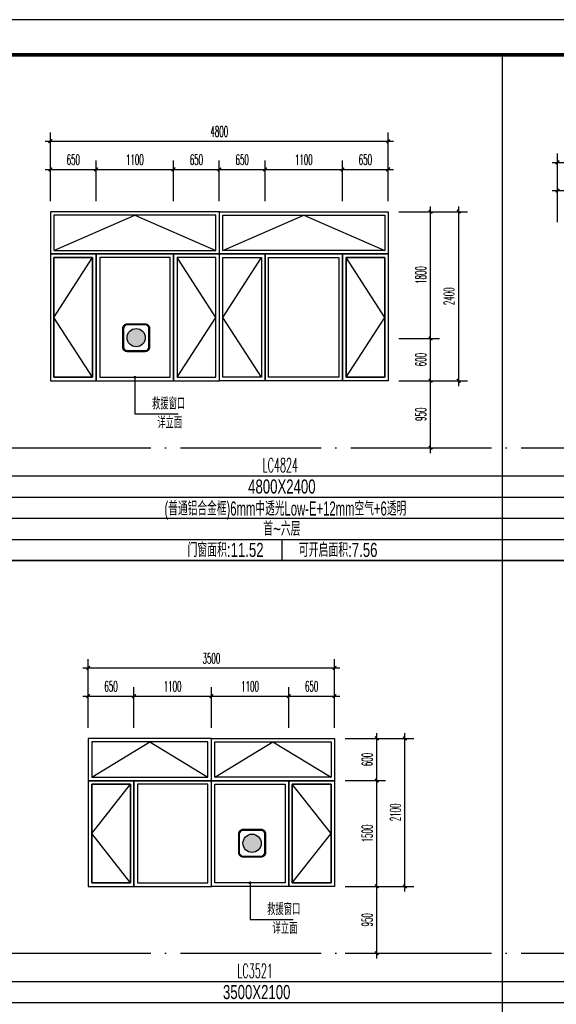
# Model space of a CAD drawing. Extents: x 1779708 to 7299578, y -1121471 to 88434.
# Tile 897 of 1056: x 6663250 to 6670874, y -958124 to -944150. Entities that reach past the tile are written whole.
import ezdxf
from ezdxf.enums import TextEntityAlignment as Align

# ---------------------------------------------------------------- set-up
doc = ezdxf.new("R2010")
doc.units = 0
doc.header["$LTSCALE"] = 1000
doc.header["$MEASUREMENT"] = 0
doc.linetypes.add('DOTE', pattern=[2.42, 2, -0.2, 0.02, -0.2])
doc.layers.get('0').update_dxf_attribs({"linetype": 'CONTINUOUS'})
doc.layers.get('Defpoints').update_dxf_attribs({"linetype": 'CONTINUOUS'})
for name, color, linetype in [('DIM_LEAD', 3, 'CONTINUOUS'), ('DOTE', 1, 'DOTE'), ('NONE', 7, 'CONTINUOUS'), ('PUB_DIM', 3, 'CONTINUOUS'), ('PUB_TAB', 7, 'CONTINUOUS'), ('PUB_TEXT', 7, 'CONTINUOUS'), ('PUB_TITLE', 4, 'CONTINUOUS'), ('WINDOW', 2, 'CONTINUOUS'), ('可见线', 6, 'CONTINUOUS'), ('填充', 251, 'CONTINUOUS'), ('建筑', 31, 'CONTINUOUS'), ('立面细线', 114, 'CONTINUOUS')]:
    doc.layers.add(name, color=color, linetype=linetype)
doc.styles.add('_TCH_DIM', font='SIMPLEX.shx', dxfattribs={"width": 0.7, "bigfont": 'GBCBIG.shx'})
doc.styles.add('_TCH_DIM_T3', font='SIMPLEX.shx', dxfattribs={"width": 0.494118, "bigfont": 'GBCBIG.shx'})
doc.styles.add('dim_font', font='SIMPLEX.shx', dxfattribs={"width": 0.8})
doc.styles.add('华正字体', font='huazheng.shx', dxfattribs={"width": 0.7, "bigfont": 'hztxt.shx'})
doc.dimstyles.new('_TCH_ARCH&&50', dxfattribs={"dimtxt": 148.75, "dimasz": 50, "dimexe": 125, "dimexo": 150, "dimgap": 63.125, "dimtad": 1, "dimdec": 0, "dimzin": 0, "dimdsep": 46, "dimtxsty": '_TCH_DIM_T3', "dimblk": 'ARCHTICK', "dimcen": 0.09, "dimdle": 75, "dimclrt": 7, "dimazin": 2, "dimtfac": 1, "dimtdec": 0, "dimtix": 1, "dimtmove": 2, "dimatfit": 3, "dimfxl": 250, "dimtolj": 1, "dimtzin": 0, "dimarcsym": 0})

# ---------------------------------------------------------------- blocks, each defined once
blk = doc.blocks.new('A$C3D8761CE')
at = {"layer": 'PUB_TITLE'}
blk.add_lwpolyline([(0, 0), (84100, 0), (84100, 59400), (0, 59400)], close=True, dxfattribs=at)
at = {"layer": 'PUB_TITLE', "const_width": 100}
blk.add_lwpolyline([(2500, 1000), (83100, 1000), (83100, 58400), (2500, 58400)], close=True, dxfattribs=at)
blk = doc.blocks.new('A$C718D67BF')
at = {"layer": '建筑'}
h = blk.add_hatch(color=1, dxfattribs=at)
h.dxf.hatch_style = 1
edge = h.paths.add_edge_path()
edge.add_arc((778, 778), 518, 0, 360)
for points in [[(259, 0), (1296, 0, 0.414214), (1555, 259), (1555, 1296, 0.414214), (1296, 1555), (259, 1555, 0.414214), (0, 1296), (0, 259, 0.414214)], [(259, 52), (1296, 52, 0.414214), (1503, 259), (1503, 1296, 0.414214), (1296, 1503), (259, 1503, 0.414214), (52, 1296), (52, 259, 0.414214)]]:
    blk.add_lwpolyline(points, format="xyb", close=True, dxfattribs=at)
at = {"layer": '建筑', "color": 1}
blk.add_circle((778, 778), 518, dxfattribs=at)
blk = doc.blocks.new('_ArchTick')
at = {"color": 0, "linetype": 'ByBlock', "const_width": 0.4}
blk.add_lwpolyline([(-0.5, -0.5), (0.5, 0.5)], dxfattribs=at)
blk = doc.blocks.new('*D3494')
at = {"layer": 'Defpoints', "color": 0, "transparency": 16777216}
for p in [(6671541, -946575), (6670891, -947175), (6671541, -947175)]:
    blk.add_point(p, dxfattribs=at)
at = {"layer": 'PUB_DIM', "color": 0, "lineweight": -2, "transparency": 16777216}
for p, q in [((6670891, -947025), (6670891, -946450)), ((6671541, -947025), (6671541, -946450)), ((6670816, -946575), (6671616, -946575))]:
    blk.add_line(p, q, dxfattribs=at)
at = {"layer": 'PUB_DIM', "color": 0, "lineweight": -2, "transparency": 16777216, "xscale": 50, "yscale": 50, "zscale": 50, "rotation": 180}
blk.add_blockref('_ArchTick', (6670891, -946575), dxfattribs=at)
at = {"layer": 'PUB_DIM', "color": 0, "lineweight": -2, "transparency": 16777216, "xscale": 50, "yscale": 50, "zscale": 50}
blk.add_blockref('_ArchTick', (6671541, -946575), dxfattribs=at)
at = {"layer": 'PUB_DIM', "color": 7, "transparency": 16777216, "insert": (6671216, -946437), "char_height": 148.8, "attachment_point": 5, "style": '_TCH_DIM_T3'}
blk.add_mtext('\\A1;650', dxfattribs=at)
blk = doc.blocks.new('*D3506')
at = {"layer": 'Defpoints', "color": 0, "transparency": 16777216}
for p in [(6680691, -946175), (6670891, -947025), (6680691, -947025)]:
    blk.add_point(p, dxfattribs=at)
at = {"layer": 'PUB_DIM', "color": 0, "lineweight": -2, "transparency": 16777216}
for p, q in [((6670891, -946875), (6670891, -946050)), ((6680691, -946875), (6680691, -946050)), ((6670816, -946175), (6680766, -946175))]:
    blk.add_line(p, q, dxfattribs=at)
at = {"layer": 'PUB_DIM', "color": 0, "lineweight": -2, "transparency": 16777216, "xscale": 50, "yscale": 50, "zscale": 50, "rotation": 180}
blk.add_blockref('_ArchTick', (6670891, -946175), dxfattribs=at)
at = {"layer": 'PUB_DIM', "color": 0, "lineweight": -2, "transparency": 16777216, "xscale": 50, "yscale": 50, "zscale": 50}
blk.add_blockref('_ArchTick', (6680691, -946175), dxfattribs=at)
at = {"layer": 'PUB_DIM', "color": 7, "transparency": 16777216, "insert": (6675791, -946038), "char_height": 148.8, "attachment_point": 5, "style": '_TCH_DIM_T3'}
blk.add_mtext('\\A1;9800', dxfattribs=at)
blk = doc.blocks.new('*D3557')
at = {"layer": 'Defpoints', "color": 0, "transparency": 16777216}
for p in [(6667723, -954350), (6668323, -954350), (6667723, -954950)]:
    blk.add_point(p, dxfattribs=at)
at = {"layer": 'PUB_DIM', "color": 0, "lineweight": -2, "transparency": 16777216}
for p, q in [((6668323, -955025), (6668323, -954275)), ((6667873, -954350), (6668448, -954350)), ((6667873, -954950), (6668448, -954950))]:
    blk.add_line(p, q, dxfattribs=at)
at = {"layer": 'PUB_DIM', "color": 0, "lineweight": -2, "transparency": 16777216, "xscale": 50, "yscale": 50, "zscale": 50}
for p, rotation in [((6668323, -954350), 90), ((6668323, -954950), 270)]:
    blk.add_blockref('_ArchTick', p, dxfattribs=dict(at, rotation=rotation))
at = {"layer": 'PUB_DIM', "color": 7, "transparency": 16777216, "insert": (6668186, -954650), "char_height": 148.8, "attachment_point": 5, "rotation": 90, "style": '_TCH_DIM_T3'}
blk.add_mtext('\\A1;600', dxfattribs=at)
blk = doc.blocks.new('*D3558')
at = {"layer": 'Defpoints', "color": 0, "transparency": 16777216}
for p in [(6667723, -954950), (6668323, -954950), (6667723, -956450)]:
    blk.add_point(p, dxfattribs=at)
at = {"layer": 'PUB_DIM', "color": 0, "lineweight": -2, "transparency": 16777216}
for p, q in [((6667873, -954950), (6668448, -954950)), ((6668323, -956525), (6668323, -954875)), ((6667873, -956450), (6668448, -956450))]:
    blk.add_line(p, q, dxfattribs=at)
at = {"layer": 'PUB_DIM', "color": 0, "lineweight": -2, "transparency": 16777216, "xscale": 50, "yscale": 50, "zscale": 50}
for p, rotation in [((6668323, -954950), 90), ((6668323, -956450), 270)]:
    blk.add_blockref('_ArchTick', p, dxfattribs=dict(at, rotation=rotation))
at = {"layer": 'PUB_DIM', "color": 7, "transparency": 16777216, "insert": (6668186, -955700), "char_height": 148.8, "attachment_point": 5, "rotation": 90, "style": '_TCH_DIM_T3'}
blk.add_mtext('\\A1;1500', dxfattribs=at)
blk = doc.blocks.new('*D3559')
at = {"layer": 'Defpoints', "color": 0, "transparency": 16777216}
for p in [(6667723, -956450), (6668323, -956450), (6667723, -957400)]:
    blk.add_point(p, dxfattribs=at)
at = {"layer": 'PUB_DIM', "color": 0, "lineweight": -2, "transparency": 16777216}
for p, q in [((6667873, -956450), (6668448, -956450)), ((6668323, -957475), (6668323, -956375)), ((6667873, -957400), (6668448, -957400))]:
    blk.add_line(p, q, dxfattribs=at)
at = {"layer": 'PUB_DIM', "color": 0, "lineweight": -2, "transparency": 16777216, "xscale": 50, "yscale": 50, "zscale": 50}
for p, rotation in [((6668323, -956450), 90), ((6668323, -957400), 270)]:
    blk.add_blockref('_ArchTick', p, dxfattribs=dict(at, rotation=rotation))
at = {"layer": 'PUB_DIM', "color": 7, "transparency": 16777216, "insert": (6668186, -956925), "char_height": 148.8, "attachment_point": 5, "rotation": 90, "style": '_TCH_DIM_T3'}
blk.add_mtext('\\A1;950', dxfattribs=at)
blk = doc.blocks.new('*D3560')
at = {"layer": 'Defpoints', "color": 0, "transparency": 16777216}
for p in [(6664873, -953750), (6664223, -954350), (6664873, -954350)]:
    blk.add_point(p, dxfattribs=at)
at = {"layer": 'PUB_DIM', "color": 0, "lineweight": -2, "transparency": 16777216}
for p, q in [((6664223, -954200), (6664223, -953625)), ((6664873, -954200), (6664873, -953625)), ((6664148, -953750), (6664948, -953750))]:
    blk.add_line(p, q, dxfattribs=at)
at = {"layer": 'PUB_DIM', "color": 0, "lineweight": -2, "transparency": 16777216, "xscale": 50, "yscale": 50, "zscale": 50, "rotation": 180}
blk.add_blockref('_ArchTick', (6664223, -953750), dxfattribs=at)
at = {"layer": 'PUB_DIM', "color": 0, "lineweight": -2, "transparency": 16777216, "xscale": 50, "yscale": 50, "zscale": 50}
blk.add_blockref('_ArchTick', (6664873, -953750), dxfattribs=at)
at = {"layer": 'PUB_DIM', "color": 7, "transparency": 16777216, "insert": (6664548, -953612), "char_height": 148.8, "attachment_point": 5, "style": '_TCH_DIM_T3'}
blk.add_mtext('\\A1;650', dxfattribs=at)
blk = doc.blocks.new('*D3561')
at = {"layer": 'Defpoints', "color": 0, "transparency": 16777216}
for p in [(6665973, -953750), (6664873, -954350), (6665973, -954350)]:
    blk.add_point(p, dxfattribs=at)
at = {"layer": 'PUB_DIM', "color": 0, "lineweight": -2, "transparency": 16777216}
for p, q in [((6664873, -954200), (6664873, -953625)), ((6665973, -954200), (6665973, -953625)), ((6664798, -953750), (6666048, -953750))]:
    blk.add_line(p, q, dxfattribs=at)
at = {"layer": 'PUB_DIM', "color": 0, "lineweight": -2, "transparency": 16777216, "xscale": 50, "yscale": 50, "zscale": 50, "rotation": 180}
blk.add_blockref('_ArchTick', (6664873, -953750), dxfattribs=at)
at = {"layer": 'PUB_DIM', "color": 0, "lineweight": -2, "transparency": 16777216, "xscale": 50, "yscale": 50, "zscale": 50}
blk.add_blockref('_ArchTick', (6665973, -953750), dxfattribs=at)
at = {"layer": 'PUB_DIM', "color": 7, "transparency": 16777216, "insert": (6665423, -953612), "char_height": 148.8, "attachment_point": 5, "style": '_TCH_DIM_T3'}
blk.add_mtext('\\A1;1100', dxfattribs=at)
blk = doc.blocks.new('*D3562')
at = {"layer": 'Defpoints', "color": 0, "transparency": 16777216}
for p in [(6667073, -953750), (6665973, -954350), (6667073, -954350)]:
    blk.add_point(p, dxfattribs=at)
at = {"layer": 'PUB_DIM', "color": 0, "lineweight": -2, "transparency": 16777216}
for p, q in [((6665973, -954200), (6665973, -953625)), ((6667073, -954200), (6667073, -953625)), ((6665898, -953750), (6667148, -953750))]:
    blk.add_line(p, q, dxfattribs=at)
at = {"layer": 'PUB_DIM', "color": 0, "lineweight": -2, "transparency": 16777216, "xscale": 50, "yscale": 50, "zscale": 50, "rotation": 180}
blk.add_blockref('_ArchTick', (6665973, -953750), dxfattribs=at)
at = {"layer": 'PUB_DIM', "color": 0, "lineweight": -2, "transparency": 16777216, "xscale": 50, "yscale": 50, "zscale": 50}
blk.add_blockref('_ArchTick', (6667073, -953750), dxfattribs=at)
at = {"layer": 'PUB_DIM', "color": 7, "transparency": 16777216, "insert": (6666523, -953612), "char_height": 148.8, "attachment_point": 5, "style": '_TCH_DIM_T3'}
blk.add_mtext('\\A1;1100', dxfattribs=at)
blk = doc.blocks.new('*D3563')
at = {"layer": 'Defpoints', "color": 0, "transparency": 16777216}
for p in [(6667723, -953750), (6667073, -954350), (6667723, -954350)]:
    blk.add_point(p, dxfattribs=at)
at = {"layer": 'PUB_DIM', "color": 0, "lineweight": -2, "transparency": 16777216}
for p, q in [((6667073, -954200), (6667073, -953625)), ((6667723, -954200), (6667723, -953625)), ((6666998, -953750), (6667798, -953750))]:
    blk.add_line(p, q, dxfattribs=at)
at = {"layer": 'PUB_DIM', "color": 0, "lineweight": -2, "transparency": 16777216, "xscale": 50, "yscale": 50, "zscale": 50, "rotation": 180}
blk.add_blockref('_ArchTick', (6667073, -953750), dxfattribs=at)
at = {"layer": 'PUB_DIM', "color": 0, "lineweight": -2, "transparency": 16777216, "xscale": 50, "yscale": 50, "zscale": 50}
blk.add_blockref('_ArchTick', (6667723, -953750), dxfattribs=at)
at = {"layer": 'PUB_DIM', "color": 7, "transparency": 16777216, "insert": (6667398, -953612), "char_height": 148.8, "attachment_point": 5, "style": '_TCH_DIM_T3'}
blk.add_mtext('\\A1;650', dxfattribs=at)
blk = doc.blocks.new('*D3564')
at = {"layer": 'Defpoints', "color": 0, "transparency": 16777216}
for p in [(6667723, -953350), (6664223, -954200), (6667723, -954200)]:
    blk.add_point(p, dxfattribs=at)
at = {"layer": 'PUB_DIM', "color": 0, "lineweight": -2, "transparency": 16777216}
for p, q in [((6664223, -954050), (6664223, -953225)), ((6667723, -954050), (6667723, -953225)), ((6664148, -953350), (6667798, -953350))]:
    blk.add_line(p, q, dxfattribs=at)
at = {"layer": 'PUB_DIM', "color": 0, "lineweight": -2, "transparency": 16777216, "xscale": 50, "yscale": 50, "zscale": 50, "rotation": 180}
blk.add_blockref('_ArchTick', (6664223, -953350), dxfattribs=at)
at = {"layer": 'PUB_DIM', "color": 0, "lineweight": -2, "transparency": 16777216, "xscale": 50, "yscale": 50, "zscale": 50}
blk.add_blockref('_ArchTick', (6667723, -953350), dxfattribs=at)
at = {"layer": 'PUB_DIM', "color": 7, "transparency": 16777216, "insert": (6665973, -953213), "char_height": 148.8, "attachment_point": 5, "style": '_TCH_DIM_T3'}
blk.add_mtext('\\A1;3500', dxfattribs=at)
blk = doc.blocks.new('*D3565')
at = {"layer": 'Defpoints', "color": 0, "transparency": 16777216}
for p in [(6667873, -954350), (6668723, -954350), (6667873, -956450)]:
    blk.add_point(p, dxfattribs=at)
at = {"layer": 'PUB_DIM', "color": 0, "lineweight": -2, "transparency": 16777216}
for p, q in [((6668723, -956525), (6668723, -954275)), ((6668023, -954350), (6668848, -954350)), ((6668023, -956450), (6668848, -956450))]:
    blk.add_line(p, q, dxfattribs=at)
at = {"layer": 'PUB_DIM', "color": 0, "lineweight": -2, "transparency": 16777216, "xscale": 50, "yscale": 50, "zscale": 50}
for p, rotation in [((6668723, -954350), 90), ((6668723, -956450), 270)]:
    blk.add_blockref('_ArchTick', p, dxfattribs=dict(at, rotation=rotation))
at = {"layer": 'PUB_DIM', "color": 7, "transparency": 16777216, "insert": (6668586, -955400), "char_height": 148.8, "attachment_point": 5, "rotation": 90, "style": '_TCH_DIM_T3'}
blk.add_mtext('\\A1;2100', dxfattribs=at)
blk = doc.blocks.new('*D3566')
at = {"layer": 'Defpoints', "color": 0, "transparency": 16777216}
for p in [(6668486, -946875), (6669087, -946875), (6668486, -948675)]:
    blk.add_point(p, dxfattribs=at)
at = {"layer": 'PUB_DIM', "color": 0, "lineweight": -2, "transparency": 16777216}
for p, q in [((6669087, -948750), (6669087, -946800)), ((6668636, -946875), (6669212, -946875)), ((6668636, -948675), (6669212, -948675))]:
    blk.add_line(p, q, dxfattribs=at)
at = {"layer": 'PUB_DIM', "color": 0, "lineweight": -2, "transparency": 16777216, "xscale": 50, "yscale": 50, "zscale": 50}
for p, rotation in [((6669087, -946875), 90), ((6669087, -948675), 270)]:
    blk.add_blockref('_ArchTick', p, dxfattribs=dict(at, rotation=rotation))
at = {"layer": 'PUB_DIM', "color": 7, "transparency": 16777216, "insert": (6668949, -947775), "char_height": 148.8, "attachment_point": 5, "rotation": 90, "style": '_TCH_DIM_T3'}
blk.add_mtext('\\A1;1800', dxfattribs=at)
blk = doc.blocks.new('*D3567')
at = {"layer": 'Defpoints', "color": 0, "transparency": 16777216}
for p in [(6668486, -948675), (6669087, -948675), (6668486, -949275)]:
    blk.add_point(p, dxfattribs=at)
at = {"layer": 'PUB_DIM', "color": 0, "lineweight": -2, "transparency": 16777216}
for p, q in [((6668636, -948675), (6669212, -948675)), ((6669087, -949350), (6669087, -948600)), ((6668636, -949275), (6669212, -949275))]:
    blk.add_line(p, q, dxfattribs=at)
at = {"layer": 'PUB_DIM', "color": 0, "lineweight": -2, "transparency": 16777216, "xscale": 50, "yscale": 50, "zscale": 50}
for p, rotation in [((6669087, -948675), 90), ((6669087, -949275), 270)]:
    blk.add_blockref('_ArchTick', p, dxfattribs=dict(at, rotation=rotation))
at = {"layer": 'PUB_DIM', "color": 7, "transparency": 16777216, "insert": (6668949, -948975), "char_height": 148.8, "attachment_point": 5, "rotation": 90, "style": '_TCH_DIM_T3'}
blk.add_mtext('\\A1;600', dxfattribs=at)
blk = doc.blocks.new('*D3568')
at = {"layer": 'Defpoints', "color": 0, "transparency": 16777216}
for p in [(6668486, -949275), (6669087, -949275), (6668486, -950225)]:
    blk.add_point(p, dxfattribs=at)
at = {"layer": 'PUB_DIM', "color": 0, "lineweight": -2, "transparency": 16777216}
for p, q in [((6669087, -950300), (6669087, -949200)), ((6668636, -949275), (6669212, -949275)), ((6668636, -950225), (6669212, -950225))]:
    blk.add_line(p, q, dxfattribs=at)
at = {"layer": 'PUB_DIM', "color": 0, "lineweight": -2, "transparency": 16777216, "xscale": 50, "yscale": 50, "zscale": 50}
for p, rotation in [((6669087, -949275), 90), ((6669087, -950225), 270)]:
    blk.add_blockref('_ArchTick', p, dxfattribs=dict(at, rotation=rotation))
at = {"layer": 'PUB_DIM', "color": 7, "transparency": 16777216, "insert": (6668949, -949750), "char_height": 148.8, "attachment_point": 5, "rotation": 90, "style": '_TCH_DIM_T3'}
blk.add_mtext('\\A1;950', dxfattribs=at)
blk = doc.blocks.new('*D3569')
at = {"layer": 'Defpoints', "color": 0, "transparency": 16777216}
for p in [(6664336, -946275), (6663686, -946875), (6664336, -946875)]:
    blk.add_point(p, dxfattribs=at)
at = {"layer": 'PUB_DIM', "color": 0, "lineweight": -2, "transparency": 16777216}
for p, q in [((6663686, -946725), (6663686, -946150)), ((6664336, -946725), (6664336, -946150)), ((6663611, -946275), (6664411, -946275))]:
    blk.add_line(p, q, dxfattribs=at)
at = {"layer": 'PUB_DIM', "color": 0, "lineweight": -2, "transparency": 16777216, "xscale": 50, "yscale": 50, "zscale": 50, "rotation": 180}
blk.add_blockref('_ArchTick', (6663686, -946275), dxfattribs=at)
at = {"layer": 'PUB_DIM', "color": 0, "lineweight": -2, "transparency": 16777216, "xscale": 50, "yscale": 50, "zscale": 50}
blk.add_blockref('_ArchTick', (6664336, -946275), dxfattribs=at)
at = {"layer": 'PUB_DIM', "color": 7, "transparency": 16777216, "insert": (6664011, -946137), "char_height": 148.8, "attachment_point": 5, "style": '_TCH_DIM_T3'}
blk.add_mtext('\\A1;650', dxfattribs=at)
blk = doc.blocks.new('*D3570')
at = {"layer": 'Defpoints', "color": 0, "transparency": 16777216}
for p in [(6665436, -946275), (6664336, -946875), (6665436, -946875)]:
    blk.add_point(p, dxfattribs=at)
at = {"layer": 'PUB_DIM', "color": 0, "lineweight": -2, "transparency": 16777216}
for p, q in [((6664336, -946725), (6664336, -946150)), ((6665436, -946725), (6665436, -946150)), ((6664261, -946275), (6665511, -946275))]:
    blk.add_line(p, q, dxfattribs=at)
at = {"layer": 'PUB_DIM', "color": 0, "lineweight": -2, "transparency": 16777216, "xscale": 50, "yscale": 50, "zscale": 50, "rotation": 180}
blk.add_blockref('_ArchTick', (6664336, -946275), dxfattribs=at)
at = {"layer": 'PUB_DIM', "color": 0, "lineweight": -2, "transparency": 16777216, "xscale": 50, "yscale": 50, "zscale": 50}
blk.add_blockref('_ArchTick', (6665436, -946275), dxfattribs=at)
at = {"layer": 'PUB_DIM', "color": 7, "transparency": 16777216, "insert": (6664886, -946137), "char_height": 148.8, "attachment_point": 5, "style": '_TCH_DIM_T3'}
blk.add_mtext('\\A1;1100', dxfattribs=at)
blk = doc.blocks.new('*D3571')
at = {"layer": 'Defpoints', "color": 0, "transparency": 16777216}
for p in [(6666086, -946275), (6665436, -946875), (6666086, -946875)]:
    blk.add_point(p, dxfattribs=at)
at = {"layer": 'PUB_DIM', "color": 0, "lineweight": -2, "transparency": 16777216}
for p, q in [((6665436, -946725), (6665436, -946150)), ((6666086, -946725), (6666086, -946150)), ((6665361, -946275), (6666161, -946275))]:
    blk.add_line(p, q, dxfattribs=at)
at = {"layer": 'PUB_DIM', "color": 0, "lineweight": -2, "transparency": 16777216, "xscale": 50, "yscale": 50, "zscale": 50, "rotation": 180}
blk.add_blockref('_ArchTick', (6665436, -946275), dxfattribs=at)
at = {"layer": 'PUB_DIM', "color": 0, "lineweight": -2, "transparency": 16777216, "xscale": 50, "yscale": 50, "zscale": 50}
blk.add_blockref('_ArchTick', (6666086, -946275), dxfattribs=at)
at = {"layer": 'PUB_DIM', "color": 7, "transparency": 16777216, "insert": (6665761, -946137), "char_height": 148.8, "attachment_point": 5, "style": '_TCH_DIM_T3'}
blk.add_mtext('\\A1;650', dxfattribs=at)
blk = doc.blocks.new('*D3572')
at = {"layer": 'Defpoints', "color": 0, "transparency": 16777216}
for p in [(6666736, -946275), (6666086, -946875), (6666736, -946875)]:
    blk.add_point(p, dxfattribs=at)
at = {"layer": 'PUB_DIM', "color": 0, "lineweight": -2, "transparency": 16777216}
for p, q in [((6666086, -946725), (6666086, -946150)), ((6666736, -946725), (6666736, -946150)), ((6666011, -946275), (6666811, -946275))]:
    blk.add_line(p, q, dxfattribs=at)
at = {"layer": 'PUB_DIM', "color": 0, "lineweight": -2, "transparency": 16777216, "xscale": 50, "yscale": 50, "zscale": 50, "rotation": 180}
blk.add_blockref('_ArchTick', (6666086, -946275), dxfattribs=at)
at = {"layer": 'PUB_DIM', "color": 0, "lineweight": -2, "transparency": 16777216, "xscale": 50, "yscale": 50, "zscale": 50}
blk.add_blockref('_ArchTick', (6666736, -946275), dxfattribs=at)
at = {"layer": 'PUB_DIM', "color": 7, "transparency": 16777216, "insert": (6666411, -946137), "char_height": 148.8, "attachment_point": 5, "style": '_TCH_DIM_T3'}
blk.add_mtext('\\A1;650', dxfattribs=at)
blk = doc.blocks.new('*D3573')
at = {"layer": 'Defpoints', "color": 0, "transparency": 16777216}
for p in [(6667836, -946275), (6666736, -946875), (6667836, -946875)]:
    blk.add_point(p, dxfattribs=at)
at = {"layer": 'PUB_DIM', "color": 0, "lineweight": -2, "transparency": 16777216}
for p, q in [((6666736, -946725), (6666736, -946150)), ((6667836, -946725), (6667836, -946150)), ((6666661, -946275), (6667911, -946275))]:
    blk.add_line(p, q, dxfattribs=at)
at = {"layer": 'PUB_DIM', "color": 0, "lineweight": -2, "transparency": 16777216, "xscale": 50, "yscale": 50, "zscale": 50, "rotation": 180}
blk.add_blockref('_ArchTick', (6666736, -946275), dxfattribs=at)
at = {"layer": 'PUB_DIM', "color": 0, "lineweight": -2, "transparency": 16777216, "xscale": 50, "yscale": 50, "zscale": 50}
blk.add_blockref('_ArchTick', (6667836, -946275), dxfattribs=at)
at = {"layer": 'PUB_DIM', "color": 7, "transparency": 16777216, "insert": (6667286, -946137), "char_height": 148.8, "attachment_point": 5, "style": '_TCH_DIM_T3'}
blk.add_mtext('\\A1;1100', dxfattribs=at)
blk = doc.blocks.new('*D3574')
at = {"layer": 'Defpoints', "color": 0, "transparency": 16777216}
for p in [(6668486, -946275), (6667836, -946875), (6668486, -946875)]:
    blk.add_point(p, dxfattribs=at)
at = {"layer": 'PUB_DIM', "color": 0, "lineweight": -2, "transparency": 16777216}
for p, q in [((6667836, -946725), (6667836, -946150)), ((6668486, -946725), (6668486, -946150)), ((6667761, -946275), (6668561, -946275))]:
    blk.add_line(p, q, dxfattribs=at)
at = {"layer": 'PUB_DIM', "color": 0, "lineweight": -2, "transparency": 16777216, "xscale": 50, "yscale": 50, "zscale": 50, "rotation": 180}
blk.add_blockref('_ArchTick', (6667836, -946275), dxfattribs=at)
at = {"layer": 'PUB_DIM', "color": 0, "lineweight": -2, "transparency": 16777216, "xscale": 50, "yscale": 50, "zscale": 50}
blk.add_blockref('_ArchTick', (6668486, -946275), dxfattribs=at)
at = {"layer": 'PUB_DIM', "color": 7, "transparency": 16777216, "insert": (6668161, -946137), "char_height": 148.8, "attachment_point": 5, "style": '_TCH_DIM_T3'}
blk.add_mtext('\\A1;650', dxfattribs=at)
blk = doc.blocks.new('*D3575')
at = {"layer": 'Defpoints', "color": 0, "transparency": 16777216}
for p in [(6668486, -945875), (6663686, -946725), (6668486, -946725)]:
    blk.add_point(p, dxfattribs=at)
at = {"layer": 'PUB_DIM', "color": 0, "lineweight": -2, "transparency": 16777216}
for p, q in [((6663686, -946575), (6663686, -945750)), ((6668486, -946575), (6668486, -945750)), ((6663611, -945875), (6668561, -945875))]:
    blk.add_line(p, q, dxfattribs=at)
at = {"layer": 'PUB_DIM', "color": 0, "lineweight": -2, "transparency": 16777216, "xscale": 50, "yscale": 50, "zscale": 50, "rotation": 180}
blk.add_blockref('_ArchTick', (6663686, -945875), dxfattribs=at)
at = {"layer": 'PUB_DIM', "color": 0, "lineweight": -2, "transparency": 16777216, "xscale": 50, "yscale": 50, "zscale": 50}
blk.add_blockref('_ArchTick', (6668486, -945875), dxfattribs=at)
at = {"layer": 'PUB_DIM', "color": 7, "transparency": 16777216, "insert": (6666086, -945738), "char_height": 148.8, "attachment_point": 5, "style": '_TCH_DIM_T3'}
blk.add_mtext('\\A1;4800', dxfattribs=at)
blk = doc.blocks.new('*D3576')
at = {"layer": 'Defpoints', "color": 0, "transparency": 16777216}
for p in [(6668636, -946875), (6669487, -946875), (6668636, -949275)]:
    blk.add_point(p, dxfattribs=at)
at = {"layer": 'PUB_DIM', "color": 0, "lineweight": -2, "transparency": 16777216}
for p, q in [((6669487, -949350), (6669487, -946800)), ((6668786, -946875), (6669612, -946875)), ((6668786, -949275), (6669612, -949275))]:
    blk.add_line(p, q, dxfattribs=at)
at = {"layer": 'PUB_DIM', "color": 0, "lineweight": -2, "transparency": 16777216, "xscale": 50, "yscale": 50, "zscale": 50}
for p, rotation in [((6669487, -946875), 90), ((6669487, -949275), 270)]:
    blk.add_blockref('_ArchTick', p, dxfattribs=dict(at, rotation=rotation))
at = {"layer": 'PUB_DIM', "color": 7, "transparency": 16777216, "insert": (6669349, -948075), "char_height": 148.8, "attachment_point": 5, "rotation": 90, "style": '_TCH_DIM_T3'}
blk.add_mtext('\\A1;2400', dxfattribs=at)

msp = doc.modelspace()

# ---------------------------------------------------------------- linework, layer by layer
msp.add_line((6682073.1, -951825.2), (6645273.1, -951825.2))
msp.add_line((6682073.1, -951825.2), (6645273.1, -951825.2))
at = {"layer": 'DIM_LEAD'}
for p, q in [((6664886.3, -949225.2), (6664886.3, -949745.1)), ((6664886.3, -949745.1), (6665499.1, -949745.1)), ((6666522.8, -956400.2), (6666522.8, -956920.1)), ((6666522.8, -956920.1), (6667135.7, -956920.1))]:
    msp.add_line(p, q, dxfattribs=at)
at = {"layer": 'DIM_LEAD', "const_width": 20}
for points in [[(6664886.3, -949215.2, 1), (6664886.3, -949235.2, 1)], [(6666522.8, -956390.2, 1), (6666522.8, -956410.2, 1)]]:
    msp.add_lwpolyline(points, format="xyb", close=True, dxfattribs=at)
at = {"layer": 'DOTE'}
for p, q in [((6646173.1, -950225.2), (6682073.1, -950225.2)), ((6646173.1, -957400.2), (6682073.1, -957400.2))]:
    msp.add_line(p, q, dxfattribs=at)
at = {"layer": 'PUB_TAB'}
for p, q in [((6670106.4, -944650.2), (6670106.4, -959000.2)), ((6645273.1, -950625.2), (6682073.1, -950625.2)), ((6645273.1, -950925.2), (6682073.1, -950925.2)), ((6645273.1, -951225.2), (6682073.1, -951225.2)), ((6645273.1, -951525.2), (6682073.1, -951525.2)), ((6666974.6, -951525.2), (6666974.6, -951825.2)), ((6645273.1, -951825.2), (6682073.1, -951825.2)), ((6645273.1, -957800.2), (6682073.1, -957800.2)), ((6645273.1, -958100.2), (6682073.1, -958100.2))]:
    msp.add_line(p, q, dxfattribs=at)
at = {"layer": 'WINDOW'}
for points in [[(6666086.3, -946875.2), (6663686.3, -946875.2), (6663686.3, -947475.2), (6666086.3, -947475.2)], [(6666086.3, -946875.2), (6668486.3, -946875.2), (6668486.3, -947475.2), (6666086.3, -947475.2)], [(6664336.3, -947475.2), (6663686.3, -947475.2), (6663686.3, -949275.2), (6664336.3, -949275.2)], [(6664336.3, -949275.2), (6665436.3, -949275.2), (6665436.3, -947475.2), (6664336.3, -947475.2)], [(6665436.3, -949275.2), (6666086.3, -949275.2), (6666086.3, -947475.2), (6665436.3, -947475.2)], [(6666736.3, -949275.2), (6666086.3, -949275.2), (6666086.3, -947475.2), (6666736.3, -947475.2)], [(6667836.3, -949275.2), (6666736.3, -949275.2), (6666736.3, -947475.2), (6667836.3, -947475.2)], [(6667836.3, -947475.2), (6668486.3, -947475.2), (6668486.3, -949275.2), (6667836.3, -949275.2)], [(6665972.8, -954350.2), (6664222.8, -954350.2), (6664222.8, -954950.2), (6665972.8, -954950.2)], [(6665972.8, -954350.2), (6667722.8, -954350.2), (6667722.8, -954950.2), (6665972.8, -954950.2)], [(6664222.8, -956450.2), (6664872.8, -956450.2), (6664872.8, -954950.2), (6664222.8, -954950.2)], [(6664872.8, -956450.2), (6665972.8, -956450.2), (6665972.8, -954950.2), (6664872.8, -954950.2)], [(6667072.8, -956450.2), (6665972.8, -956450.2), (6665972.8, -954950.2), (6667072.8, -954950.2)], [(6667722.8, -956450.2), (6667072.8, -956450.2), (6667072.8, -954950.2), (6667722.8, -954950.2)]]:
    msp.add_lwpolyline(points, close=True, dxfattribs=at)
at = {"layer": '立面细线'}
for points in [[(6666036.3, -946925.2), (6663736.3, -946925.2), (6663736.3, -947425.2), (6666036.3, -947425.2)], [(6666136.3, -946925.2), (6668436.3, -946925.2), (6668436.3, -947425.2), (6666136.3, -947425.2)], [(6664286.3, -947525.2), (6663736.3, -947525.2), (6663736.3, -949225.2), (6664286.3, -949225.2)], [(6664386.3, -949225.2), (6665386.3, -949225.2), (6665386.3, -947525.2), (6664386.3, -947525.2)], [(6667786.3, -949225.2), (6666786.3, -949225.2), (6666786.3, -947525.2), (6667786.3, -947525.2)], [(6667886.3, -947525.2), (6668436.3, -947525.2), (6668436.3, -949225.2), (6667886.3, -949225.2)], [(6665922.8, -954400.2), (6664272.8, -954400.2), (6664272.8, -954900.2), (6665922.8, -954900.2)], [(6666022.8, -954400.2), (6667672.8, -954400.2), (6667672.8, -954900.2), (6666022.8, -954900.2)], [(6664272.8, -956400.2), (6664822.8, -956400.2), (6664822.8, -955000.2), (6664272.8, -955000.2)], [(6664922.8, -956400.2), (6665922.8, -956400.2), (6665922.8, -955000.2), (6664922.8, -955000.2)], [(6667022.8, -956400.2), (6666022.8, -956400.2), (6666022.8, -955000.2), (6667022.8, -955000.2)], [(6667672.8, -956400.2), (6667122.8, -956400.2), (6667122.8, -955000.2), (6667672.8, -955000.2)]]:
    msp.add_lwpolyline(points, close=True, dxfattribs=at)
for points in [[(6663736.3, -947425.2), (6664886.3, -946925.2), (6666036.3, -947425.2)], [(6666136.3, -947425.2), (6667286.3, -946925.2), (6668436.3, -947425.2)], [(6664286.3, -949225.2), (6663736.3, -949225.2), (6663736.3, -947525.2), (6664286.3, -947525.2), (6664286.3, -949225.2), (6663736.3, -948375.2), (6664286.3, -947525.2)], [(6665486.3, -949225.2), (6666036.3, -949225.2), (6666036.3, -947525.2), (6665486.3, -947525.2), (6665486.3, -949225.2), (6666036.3, -948375.2), (6665486.3, -947525.2)], [(6666686.3, -949225.2), (6666136.3, -949225.2), (6666136.3, -947525.2), (6666686.3, -947525.2), (6666686.3, -949225.2), (6666136.3, -948375.2), (6666686.3, -947525.2)], [(6667886.3, -949225.2), (6668436.3, -949225.2), (6668436.3, -947525.2), (6667886.3, -947525.2), (6667886.3, -949225.2), (6668436.3, -948375.2), (6667886.3, -947525.2)], [(6664272.8, -954900.2), (6665097.8, -954400.2), (6665922.8, -954900.2)], [(6666022.8, -954900.2), (6666847.8, -954400.2), (6667672.8, -954900.2)], [(6664822.8, -956400.2), (6664272.8, -956400.2), (6664272.8, -955000.2), (6664822.8, -955000.2), (6664822.8, -956400.2), (6664272.8, -955700.2), (6664822.8, -955000.2)], [(6667122.8, -956400.2), (6667672.8, -956400.2), (6667672.8, -955000.2), (6667122.8, -955000.2), (6667122.8, -956400.2), (6667672.8, -955700.2), (6667122.8, -955000.2)]]:
    msp.add_lwpolyline(points, dxfattribs=at)

# ---------------------------------------------------------------- block references
at = {"layer": '可见线', "xscale": 0.5, "yscale": 0.5, "zscale": 0.5}
msp.add_blockref('A$C3D8761CE', (6644023.1, -973850.2), dxfattribs=at)
at = {"layer": '填充', "xscale": 0.25, "yscale": 0.25, "zscale": 0.25}
for p in [(6664710.7, -948858), (6666357.3, -956033)]:
    msp.add_blockref('A$C718D67BF', p, dxfattribs=at)

# ---------------------------------------------------------------- texts
at = {"layer": 'NONE', "style": 'dim_font', "width": 0.5}
for s, p in [('LC4824', (6666699.2, -950574)), ('LC3521', (6666341.7, -957749))]:
    msp.add_text(s, height=200, dxfattribs=at).set_placement(p)
at = {"layer": 'PUB_TAB', "style": '华正字体', "width": 0.7}
for s, p in [('4800X2400', (6666974.6, -950875.2)), ('首~六层', (6666974.6, -951475.2)), ('门窗面积:11.52', (6666174.6, -951775.2)), ('可开启面积:7.56', (6667774.6, -951775.2)), ('3500X2100', (6666617.1, -958050.2))]:
    msp.add_text(s, height=200, dxfattribs=at).set_placement(p, align=Align.CENTER)
at = {"layer": 'PUB_TEXT', "color": 7, "style": '_TCH_DIM', "width": 0.7}
for s, p in [('救援窗口', (6665128.6, -949681.5)), ('详立面', (6665204.2, -949952.1)), ('救援窗口', (6666765.2, -956856.5)), ('详立面', (6666840.8, -957127.1))]:
    msp.add_text(s, height=168.79, dxfattribs=at).set_placement(p)
at = {"layer": 'PUB_TEXT', "style": '华正字体', "width": 0.6}
msp.add_text('(普通铝合金框)6mm中透光Low-E+12mm空气+6透明', height=200, dxfattribs=at).set_placement((6667024.2, -951187.8), align=Align.CENTER)

# ---------------------------------------------------------------- dimensions: what is measured, and where the dimension line sits
at = {"layer": 'PUB_DIM'}
for p1, p2, distance, picture, middle in [((6663686.3, -946725.2), (6668486.3, -946725.2), 849.9, '*D3575', (6666086.3, -945737.8)), ((6670890.6, -947025.2), (6680690.6, -947025.2), 849.9, '*D3506', (6675790.6, -946037.8)), ((6663686.3, -946875.2), (6664336.3, -946875.2), 600.4, '*D3569', (6664011.3, -946137.3)), ((6664336.3, -946875.2), (6665436.3, -946875.2), 600.4, '*D3570', (6664886.3, -946137.3)), ((6665436.3, -946875.2), (6666086.3, -946875.2), 600.4, '*D3571', (6665761.3, -946137.3)), ((6666086.3, -946875.2), (6666736.3, -946875.2), 600.4, '*D3572', (6666411.3, -946137.3)), ((6666736.3, -946875.2), (6667836.3, -946875.2), 600.4, '*D3573', (6667286.3, -946137.3)), ((6667836.3, -946875.2), (6668486.3, -946875.2), 600.4, '*D3574', (6668161.3, -946137.3)), ((6670890.6, -947175.2), (6671540.6, -947175.2), 600.4, '*D3494', (6671215.6, -946437.3)), ((6668486.3, -948675.2), (6668486.3, -946875.2), -600.3, '*D3566', (6668949, -947775.2)), ((6668636.3, -949275.2), (6668636.3, -946875.2), -850.5, '*D3576', (6669349.2, -948075.2)), ((6668486.3, -949275.2), (6668486.3, -948675.2), -600.3, '*D3567', (6668949, -948975.2)), ((6668486.3, -950225.2), (6668486.3, -949275.2), -600.3, '*D3568', (6668949, -949750.2)), ((6664222.8, -954200.2), (6667722.8, -954200.2), 849.9, '*D3564', (6665972.8, -953212.8)), ((6664222.8, -954350.2), (6664872.8, -954350.2), 600.4, '*D3560', (6664547.8, -953612.3)), ((6664872.8, -954350.2), (6665972.8, -954350.2), 600.4, '*D3561', (6665422.8, -953612.3)), ((6665972.8, -954350.2), (6667072.8, -954350.2), 600.4, '*D3562', (6666522.8, -953612.3)), ((6667072.8, -954350.2), (6667722.8, -954350.2), 600.4, '*D3563', (6667397.8, -953612.3)), ((6667722.8, -954950.2), (6667722.8, -954350.2), -600.3, '*D3557', (6668185.6, -954650.2)), ((6667872.8, -956450.2), (6667872.8, -954350.2), -850.5, '*D3565', (6668585.8, -955400.2)), ((6667722.8, -956450.2), (6667722.8, -954950.2), -600.3, '*D3558', (6668185.6, -955700.2)), ((6667722.8, -957400.2), (6667722.8, -956450.2), -600.3, '*D3559', (6668185.6, -956925.2))]:
    dim = msp.add_aligned_dim(p1=p1, p2=p2, distance=distance, dimstyle='_TCH_ARCH&&50', dxfattribs=at)
    dim.commit()
    dim.dimension.update_dxf_attribs({"geometry": picture, "text_midpoint": middle})

doc.saveas('drawing.dxf')
